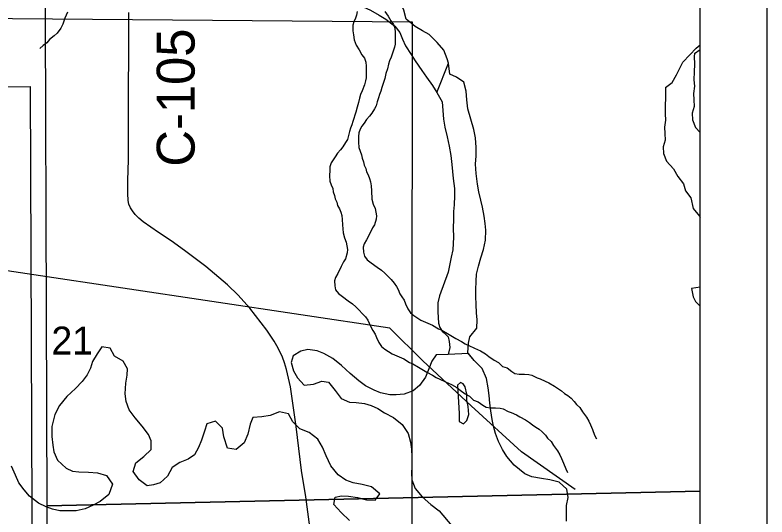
# Model space of a CAD drawing. Extents: x -21.1 to 50.3, y -4.9 to 22.1.
# Drawn here: x 7.873 to 9, y 19.397 to 20.149 of the extents above; entities that cross this region are included whole.
import ezdxf

# ---------------------------------------------------------------- set-up
doc = ezdxf.new("R2010")
doc.units = 0
for name, color, linetype in [('GM_X_Corporation', 7, 'Continuous'), ('GM_X_County', 7, 'Continuous'), ('GM_X_County_Road', 7, 'Continuous'), ('GM_X_County_Road_Text', 7, 'Continuous'), ('GM_X_Major_Lake', 7, 'Continuous'), ('GM_X_Major_River', 7, 'Continuous'), ('GM_X_Minor_Lake', 7, 'Continuous'), ('GM_X_Minor_River', 7, 'Continuous'), ('GM_X_Rail_Line', 7, 'Continuous'), ('GM_X_Rail_Line_Text', 7, 'Continuous'), ('GM_X_Section', 7, 'Continuous'), ('GM_X_Section_Text', 7, 'Continuous'), ('SH_Cut_Line', 7, 'Continuous'), ('SH_Data', 7, 'Continuous')]:
    doc.layers.add(name, color=color, linetype=linetype)

msp = doc.modelspace()

# ---------------------------------------------------------------- linework, layer by layer
at = {"layer": 'GM_X_Corporation'}
for points in [[(8.9, 19.4361), (8.9, 20.4335), (7.9174, 20.4345), (7.921, 19.4142)], [(8.9, 18.4235), (8.9, 19.4361), (7.921, 19.4142), (7.9213, 18.4125)]]:
    msp.add_lwpolyline(points, close=True, dxfattribs=at)
at = {"layer": 'GM_X_County'}
msp.add_lwpolyline([(8.9, 14.7464), (8.9, 20.9), (2.1, 20.9), (2.1, 14.1), (8.8932, 14.1)], dxfattribs=at)
at = {"layer": 'GM_X_County_Road'}
for points in [[(8.1314, 19.7933), (8.1274, 19.7963), (8.1071, 19.811), (8.0884, 19.8235), (8.0653, 19.8397), (8.059, 19.8451), (8.0534, 19.8506), (8.0492, 19.8558), (8.0462, 19.8607), (8.0441, 19.8661), (8.0427, 19.8714), (8.0422, 19.8821), (8.0424, 19.9016), (8.0436, 19.9326), (8.0435, 19.9698), (8.0436, 20.0442), (8.0438, 20.0845), (8.044, 20.1529)], [(8.3195, 19.349), (8.3092, 19.4276), (8.3027, 19.4671), (8.2945, 19.5327), (8.2863, 19.5921), (8.2802, 19.6185), (8.2773, 19.6283), (8.2741, 19.6369), (8.2674, 19.6504), (8.2615, 19.6608), (8.2506, 19.6772), (8.2254, 19.7101), (8.2076, 19.7294), (8.1918, 19.7449), (8.1595, 19.7726), (8.1314, 19.7933)]]:
    msp.add_lwpolyline(points, dxfattribs=at)
at = {"layer": 'GM_X_Major_Lake'}
msp.add_line((8.5527, 19.6423), (8.5221, 19.6409), dxfattribs=at)
for points in [[(8.5227, 20.0774), (8.521, 20.0837), (8.5157, 20.0966), (8.5059, 20.1084), (8.4938, 20.1201), (8.4839, 20.1258), (8.4729, 20.1323), (8.4593, 20.1429), (8.4559, 20.1565), (8.4506, 20.1694), (8.4422, 20.1797), (8.4328, 20.188), (8.4191, 20.1975), (8.4066, 20.207), (8.3945, 20.2096), (8.3846, 20.199), (8.371, 20.1945), (8.3721, 20.1827)], [(8.2884, 20.1903), (8.2997, 20.1823), (8.3134, 20.1774), (8.3262, 20.174), (8.3357, 20.1725), (8.3456, 20.1702), (8.3562, 20.1683), (8.3676, 20.1671), (8.3816, 20.1652), (8.3949, 20.1615), (8.4058, 20.1565), (8.4191, 20.1489), (8.429, 20.1429), (8.4426, 20.1326), (8.4498, 20.1232), (8.454, 20.1133), (8.4585, 20.1031), (8.4668, 20.0902), (8.4729, 20.0807), (8.4831, 20.0663), (8.4899, 20.0564), (8.499, 20.0435), (8.5055, 20.0333)], [(8.6997, 19.3908), (8.6995, 19.4003), (8.6995, 19.4144), (8.7023, 19.4266), (8.7001, 19.439), (8.6889, 19.4494), (8.6748, 19.4532), (8.6622, 19.4548), (8.6478, 19.4575), (8.6374, 19.4622), (8.6212, 19.4747), (8.6103, 19.4877), (8.6036, 19.4982), (8.5976, 19.5106), (8.5932, 19.5222), (8.5903, 19.5332), (8.5882, 19.5434), (8.5864, 19.5562), (8.5849, 19.568), (8.5839, 19.5793), (8.5825, 19.5907), (8.5799, 19.6047), (8.5731, 19.6197), (8.5615, 19.6319), (8.5517, 19.6434), (8.5529, 19.6575), (8.5546, 19.6674), (8.5653, 19.6802), (8.5658, 19.6927), (8.5648, 19.7033), (8.5641, 19.7155), (8.5638, 19.7276), (8.564, 19.7378), (8.5644, 19.7508), (8.5649, 19.761), (8.5677, 19.7732), (8.5712, 19.7858), (8.5751, 19.7981), (8.5781, 19.8122), (8.5789, 19.827), (8.5779, 19.8372), (8.5762, 19.8478), (8.5736, 19.8614), (8.5715, 19.872), (8.5685, 19.8844), (8.5664, 19.8958), (8.5645, 19.912), (8.5634, 19.926), (8.5642, 19.9386), (8.5643, 19.9511), (8.5632, 19.9651), (8.5607, 19.978), (8.5561, 19.9934), (8.552, 20.0089), (8.5502, 20.0225), (8.5491, 20.0354), (8.5458, 20.0486), (8.535, 20.0563), (8.525, 20.0608), (8.5227, 20.0774)], [(8.5055, 20.0333), (8.5134, 20.0192)], [(8.5134, 20.0192), (8.5154, 19.9931), (8.5174, 19.9811), (8.5208, 19.9668), (8.5237, 19.9528), (8.5263, 19.9388), (8.5278, 19.9256), (8.5298, 19.9044), (8.5316, 19.8892), (8.5319, 19.8786), (8.5315, 19.8649), (8.5305, 19.8551), (8.5301, 19.8437), (8.53, 19.83), (8.5303, 19.8167), (8.5298, 19.8068), (8.5292, 19.7973), (8.5268, 19.7867), (8.5245, 19.7741), (8.5224, 19.7642)], [(8.5224, 19.7642), (8.5096, 19.7286), (8.5068, 19.7183), (8.5071, 19.7046), (8.5073, 19.6963), (8.5079, 19.6876), (8.51, 19.6812), (8.5135, 19.6759), (8.5162, 19.673)], [(8.5162, 19.673), (8.5224, 19.667), (8.5237, 19.6602), (8.525, 19.6512), (8.5221, 19.6409)], [(8.3743, 19.3919), (8.3618, 19.4041), (8.3512, 19.4162), (8.3531, 19.4272), (8.3626, 19.4291), (8.3732, 19.4283), (8.3865, 19.4264), (8.4001, 19.423), (8.413, 19.4226), (8.4198, 19.4321), (8.4077, 19.4427), (8.3937, 19.4458), (8.3801, 19.4484), (8.3691, 19.4526), (8.3573, 19.4606), (8.3467, 19.4738), (8.3395, 19.489), (8.3342, 19.5019), (8.327, 19.5137), (8.3141, 19.5239), (8.3001, 19.5296), (8.2895, 19.5398), (8.2831, 19.552), (8.2694, 19.5546), (8.2558, 19.5493), (8.2433, 19.5474), (8.2296, 19.5466), (8.2258, 19.5364), (8.222, 19.5216), (8.2167, 19.5083), (8.2046, 19.4985), (8.1917, 19.5004), (8.1864, 19.5174), (8.1841, 19.5303), (8.1735, 19.5409), (8.161, 19.5368), (8.1572, 19.5258), (8.1527, 19.5125), (8.1485, 19.5015), (8.1424, 19.4905), (8.1326, 19.4837), (8.1204, 19.4791), (8.109, 19.4715), (8.1018, 19.4583), (8.0908, 19.4484), (8.081, 19.4457), (8.0715, 19.4442), (8.0594, 19.4529), (8.0503, 19.4655), (8.0545, 19.4784), (8.0662, 19.4878), (8.0776, 19.4985), (8.0776, 19.5114), (8.0734, 19.5208), (8.064, 19.5334), (8.0534, 19.5459), (8.0446, 19.5576), (8.0397, 19.5701), (8.0386, 19.5819), (8.0394, 19.5978), (8.0413, 19.6096), (8.042, 19.6194), (8.0352, 19.6308), (8.0223, 19.638), (8.0159, 19.6502), (8.0034, 19.6524), (7.9966, 19.6418), (7.9897, 19.6301), (7.9867, 19.6202), (7.9814, 19.6103), (7.9742, 19.6001), (7.9639, 19.5898), (7.951, 19.5777), (7.94, 19.5644), (7.9332, 19.5508), (7.9286, 19.533), (7.9283, 19.5178), (7.9298, 19.5049), (7.9317, 19.495), (7.937, 19.4825), (7.9498, 19.4704), (7.9597, 19.4662), (7.9692, 19.4651), (7.9836, 19.4647), (7.9968, 19.4636), (8.0105, 19.4594), (8.0192, 19.4465), (8.0139, 19.4309), (8.001, 19.4203)], [(8.5221, 19.6409), (8.5045, 19.6403), (8.498, 19.6309), (8.4935, 19.6191), (8.4882, 19.6066), (8.4795, 19.5941), (8.47, 19.5865), (8.4563, 19.5812), (8.4446, 19.5804), (8.4347, 19.5804), (8.4211, 19.5831), (8.4116, 19.5872), (8.3987, 19.5937), (8.3885, 19.6013), (8.3756, 19.6123), (8.3623, 19.6244), (8.3495, 19.6346), (8.3362, 19.6422), (8.326, 19.6464), (8.3123, 19.6483), (8.3017, 19.6456), (8.2899, 19.6388), (8.2873, 19.629), (8.2907, 19.6161), (8.2964, 19.6058), (8.3066, 19.5948), (8.3206, 19.5963), (8.3331, 19.6009), (8.343, 19.5994), (8.3532, 19.5869), (8.3619, 19.5747), (8.3744, 19.5694), (8.3847, 19.5687), (8.3972, 19.5671), (8.407, 19.5641), (8.4169, 19.5596), (8.4271, 19.5535), (8.4404, 19.5463), (8.4536, 19.5357), (8.4624, 19.5224), (8.4661, 19.5095), (8.4673, 19.4989), (8.468, 19.4871), (8.468, 19.4727), (8.4676, 19.4628), (8.468, 19.453), (8.4729, 19.4401), (8.4835, 19.4276), (8.4964, 19.4162), (8.5089, 19.4067), (8.5278, 19.384)], [(8.6997, 19.3908), (8.6995, 19.4003), (8.6995, 19.4144), (8.7023, 19.4266), (8.7001, 19.439), (8.6889, 19.4494), (8.6748, 19.4532), (8.6622, 19.4548), (8.6478, 19.4575), (8.6374, 19.4622), (8.6212, 19.4747), (8.6103, 19.4877), (8.6036, 19.4982), (8.5976, 19.5106), (8.5932, 19.5222), (8.5903, 19.5332), (8.5882, 19.5434), (8.5864, 19.5562), (8.5849, 19.568), (8.5839, 19.5793), (8.5825, 19.5907), (8.5799, 19.6047), (8.5731, 19.6197), (8.5615, 19.6319), (8.5527, 19.6423)], [(8.5387, 19.5521), (8.539, 19.5403), (8.5455, 19.5367), (8.5503, 19.5417), (8.5535, 19.5509), (8.5525, 19.563), (8.5504, 19.5725), (8.5505, 19.5812), (8.548, 19.5925), (8.5449, 19.597), (8.5407, 19.5988), (8.5362, 19.5949)], [(8.5362, 19.5949), (8.5387, 19.5521)], [(8.001, 19.4203), (7.9907, 19.415), (7.9786, 19.4097), (7.965, 19.4063), (7.9525, 19.4063), (7.9403, 19.4067), (7.9293, 19.4089), (7.9199, 19.4123), (7.9085, 19.418), (7.8952, 19.4283), (7.8869, 19.4381), (7.8793, 19.4484), (7.874, 19.4598), (7.8683, 19.4734)]]:
    msp.add_lwpolyline(points, dxfattribs=at)
at = {"layer": 'GM_X_Major_River'}
for points in [[(8.5227, 20.0774), (8.521, 20.0837), (8.5157, 20.0966), (8.5059, 20.1084), (8.4938, 20.1201), (8.4839, 20.1258), (8.4729, 20.1323), (8.4593, 20.1429), (8.4559, 20.1565), (8.4506, 20.1694), (8.4422, 20.1797), (8.4328, 20.188), (8.4191, 20.1975), (8.4066, 20.207), (8.3945, 20.2096), (8.3846, 20.199), (8.371, 20.1945), (8.3721, 20.1827)], [(8.2884, 20.1903), (8.2997, 20.1823), (8.3134, 20.1774), (8.3262, 20.174), (8.3357, 20.1725), (8.3456, 20.1702), (8.3562, 20.1683), (8.3676, 20.1671), (8.3816, 20.1652), (8.3949, 20.1615), (8.4058, 20.1565), (8.4191, 20.1489), (8.429, 20.1429), (8.4426, 20.1326), (8.4498, 20.1232), (8.454, 20.1133), (8.4585, 20.1031), (8.4668, 20.0902), (8.4729, 20.0807), (8.4831, 20.0663), (8.4899, 20.0564), (8.499, 20.0435), (8.5055, 20.0333)], [(8.5055, 20.0333), (8.5227, 20.0774)]]:
    msp.add_lwpolyline(points, dxfattribs=at)
at = {"layer": 'GM_X_Minor_Lake'}
msp.add_line((8.9, 19.7417), (8.887, 19.7397), dxfattribs=at)
msp.add_lwpolyline([(8.887, 19.7397), (8.8893, 19.7272), (8.8931, 19.72), (8.9, 19.7132)], dxfattribs=at)
at = {"layer": 'GM_X_Minor_River'}
msp.add_line((8.8913, 20.0915), (8.9, 20.0978), dxfattribs=at)
for points in [[(7.9519, 20.1536), (7.9482, 20.1448), (7.9448, 20.1357), (7.9422, 20.1296), (7.9365, 20.122), (7.932, 20.1181), (7.9248, 20.1128), (7.921, 20.1078), (7.9153, 20.1036), (7.9104, 20.099)], [(8.3859, 20.1548), (8.3851, 20.1491), (8.3837, 20.1446), (8.381, 20.1389), (8.3795, 20.1343), (8.3796, 20.1256), (8.3807, 20.1195), (8.3815, 20.1123), (8.3843, 20.1043), (8.3892, 20.0971), (8.3931, 20.0899), (8.3969, 20.0846), (8.3989, 20.0789), (8.3997, 20.0725), (8.3997, 20.0607), (8.3994, 20.0554), (8.3986, 20.0508), (8.3968, 20.0447), (8.3934, 20.0356), (8.3911, 20.0303), (8.3896, 20.0249), (8.3882, 20.0181), (8.3859, 20.0112), (8.3841, 20.0036), (8.3796, 19.9899), (8.3781, 19.9846), (8.3762, 19.9797), (8.3747, 19.9747), (8.3728, 19.9686), (8.3713, 19.9629), (8.3687, 19.9583), (8.3645, 19.9519), (8.3611, 19.9473), (8.3566, 19.9423), (8.3532, 19.937), (8.3498, 19.9324), (8.3472, 19.9278), (8.3453, 19.9221), (8.3449, 19.9168), (8.3446, 19.9084), (8.345, 19.9005), (8.347, 19.8948), (8.3493, 19.8895), (8.3501, 19.8845)], [(8.4275, 20.1548), (8.4325, 20.1476), (8.4364, 20.1404), (8.4402, 20.1351), (8.4422, 20.1295), (8.4429, 20.123), (8.443, 20.1112), (8.4427, 20.1059), (8.4419, 20.1013), (8.4401, 20.0953), (8.4367, 20.0861), (8.4344, 20.0808), (8.4329, 20.0755), (8.4314, 20.0686), (8.4292, 20.0618), (8.4273, 20.0542), (8.4228, 20.0405), (8.4214, 20.0351), (8.4195, 20.0302), (8.418, 20.0252), (8.4161, 20.0191), (8.4146, 20.0134), (8.412, 20.0089), (8.4078, 20.0024), (8.4044, 19.9978), (8.3999, 19.9928), (8.3965, 19.9875), (8.3931, 19.9829), (8.3905, 19.9784), (8.3886, 19.9726), (8.3882, 19.9673), (8.3879, 19.959), (8.3883, 19.951), (8.3903, 19.9453), (8.3926, 19.94), (8.3934, 19.9351)], [(8.848, 20.0409), (8.858, 20.0482), (8.8644, 20.0596), (8.8742, 20.0786), (8.8843, 20.0897), (8.8941, 20.0996), (8.9, 20.1045)], [(8.8913, 20.0915), (8.8911, 20.0873), (8.8912, 20.0759), (8.8909, 20.0641), (8.8905, 20.052), (8.8914, 20.0425), (8.8899, 20.0319), (8.8903, 20.0224), (8.8908, 20.0125), (8.8878, 20.0022), (8.8882, 19.9924), (8.8928, 19.981), (8.9, 19.9734)], [(8.848, 20.0409), (8.8478, 20.0368), (8.8479, 20.0254), (8.8476, 20.0136), (8.8473, 20.0015), (8.8481, 19.992), (8.8466, 19.9814), (8.847, 19.9719), (8.8475, 19.962), (8.8445, 19.9517), (8.8449, 19.9419), (8.8495, 19.9305), (8.8602, 19.9191), (8.8663, 19.9074), (8.8747, 19.8964), (8.8778, 19.8858), (8.8859, 19.8756), (8.8894, 19.8596), (8.8989, 19.8479), (8.9, 19.8461)], [(8.3934, 19.9351), (8.3953, 19.9294), (8.3965, 19.9244), (8.3988, 19.9195), (8.4, 19.9146), (8.4026, 19.9097), (8.4046, 19.9043), (8.4061, 19.8994), (8.4069, 19.8933), (8.4073, 19.8857), (8.4082, 19.8736), (8.4101, 19.866), (8.4128, 19.8596), (8.414, 19.8539), (8.4148, 19.8486), (8.4144, 19.8436), (8.4118, 19.8349), (8.4088, 19.8303), (8.4054, 19.8231), (8.4001, 19.8124), (8.3967, 19.8067), (8.3952, 19.8017), (8.3957, 19.7941), (8.3968, 19.7881), (8.4011, 19.7828), (8.4072, 19.7782), (8.416, 19.7718), (8.4225, 19.7669), (8.4274, 19.7628), (8.4324, 19.7575), (8.437, 19.7529), (8.4416, 19.7477), (8.4451, 19.7427), (8.4474, 19.7382), (8.4501, 19.7317), (8.4528, 19.7272), (8.4562, 19.7219), (8.4585, 19.7166), (8.462, 19.7094), (8.4658, 19.7033), (8.4708, 19.6992), (8.4815, 19.692), (8.4991, 19.6849), (8.5078, 19.6793), (8.5128, 19.6774), (8.5212, 19.6721), (8.5262, 19.6691), (8.5338, 19.6646), (8.5422, 19.6601), (8.5479, 19.6567), (8.5533, 19.6544), (8.5617, 19.6503), (8.5708, 19.6462), (8.5785, 19.6417), (8.5834, 19.6379), (8.5911, 19.6322), (8.5976, 19.6288), (8.6037, 19.6228), (8.6106, 19.6206), (8.6178, 19.6153), (8.6224, 19.6123), (8.6289, 19.6112), (8.6365, 19.6112), (8.6433, 19.6109), (8.6479, 19.6098), (8.6556, 19.6056), (8.6601, 19.6041), (8.6678, 19.6007), (8.6731, 19.5981), (8.6815, 19.5932), (8.6876, 19.5895), (8.6922, 19.5861), (8.6968, 19.5823), (8.7018, 19.5793), (8.7064, 19.5755), (8.7113, 19.5702), (8.7144, 19.5657), (8.7198, 19.5611), (8.7236, 19.5547), (8.7297, 19.5471), (8.7332, 19.5411), (8.7355, 19.5354), (8.7386, 19.5282), (8.7417, 19.5199), (8.7444, 19.5145)], [(8.3501, 19.8845), (8.352, 19.8789), (8.3532, 19.8739), (8.3555, 19.869), (8.3567, 19.8641), (8.3594, 19.8591), (8.3613, 19.8538), (8.3628, 19.8489), (8.3636, 19.8428), (8.3641, 19.8352), (8.3649, 19.8231), (8.3668, 19.8155), (8.3695, 19.8091), (8.3707, 19.8034), (8.3715, 19.798), (8.3711, 19.7931), (8.3685, 19.7843), (8.3655, 19.7798), (8.3621, 19.7725), (8.3568, 19.7619), (8.3535, 19.7562), (8.352, 19.7512), (8.3524, 19.7436), (8.3536, 19.7375), (8.3578, 19.7322), (8.3639, 19.7277), (8.3727, 19.7213), (8.3792, 19.7164), (8.3841, 19.7123), (8.3891, 19.707), (8.3937, 19.7024), (8.3983, 19.6971), (8.4018, 19.6922), (8.4041, 19.6877), (8.4068, 19.6812), (8.4095, 19.6767), (8.4129, 19.6714), (8.4152, 19.6661), (8.4187, 19.6589), (8.4225, 19.6528), (8.4275, 19.6487), (8.4382, 19.6415), (8.4558, 19.6344), (8.4645, 19.6287), (8.4695, 19.6269), (8.4779, 19.6216), (8.4829, 19.6186), (8.4905, 19.6141), (8.4989, 19.6096), (8.5046, 19.6062), (8.51, 19.6039), (8.5184, 19.5998), (8.5275, 19.5957), (8.5352, 19.5911), (8.5401, 19.5874), (8.5478, 19.5817), (8.5543, 19.5783), (8.5604, 19.5723), (8.5673, 19.57), (8.5745, 19.5648), (8.5791, 19.5618), (8.5856, 19.5607), (8.5932, 19.5607), (8.6001, 19.5603), (8.6046, 19.5592), (8.6123, 19.5551), (8.6168, 19.5536), (8.6245, 19.5502), (8.6298, 19.5476), (8.6382, 19.5427), (8.6443, 19.5389), (8.6489, 19.5355), (8.6535, 19.5318), (8.6585, 19.5288), (8.6631, 19.525), (8.668, 19.5197), (8.6711, 19.5152), (8.6765, 19.5106), (8.6803, 19.5042), (8.6864, 19.4966), (8.6899, 19.4906), (8.6922, 19.4849), (8.6953, 19.4777), (8.6984, 19.4693), (8.7011, 19.464)]]:
    msp.add_lwpolyline(points, dxfattribs=at)
at = {"layer": 'GM_X_Rail_Line'}
msp.add_lwpolyline([(8.7124, 19.4385), (8.6321, 19.4947), (8.5569, 19.5639), (8.4846, 19.6311), (8.4351, 19.6802), (7.7677, 19.7799), (6.96, 19.8904), (6.0946, 20.0033), (6.0001, 20.0188), (5.9524, 20.041), (5.9167, 20.0621), (5.889, 20.0852), (5.8514, 20.1183), (5.4907, 20.4538), (5.1767, 20.7457), (5.0416, 20.8632), (4.985, 20.8984), (4.9816, 20.9)], dxfattribs=at)
at = {"layer": 'GM_X_Rail_Line_Text'}
msp.add_lwpolyline([(8.9, 16.4052), (8.9, 20.435)], dxfattribs=at)
at = {"layer": 'GM_X_Section'}
for points in [[(7.45, 20.1475), (8.4684, 20.1389), (8.4672, 19.1359), (7.4585, 19.1422)], [(6.8808, 20.0321), (7.8962, 20.042), (7.9, 19.0262), (7.8314, 19.0252), (6.8877, 19.0133)]]:
    msp.add_lwpolyline(points, close=True, dxfattribs=at)
at = {"layer": 'SH_Cut_Line'}
msp.add_lwpolyline([(8.9, 16.4052), (8.9, 20.9), (2.1, 20.9)], dxfattribs=at)
at = {"layer": 'SH_Data'}
msp.add_line((9, 21), (9, 14), dxfattribs=at)

# ---------------------------------------------------------------- texts
at = {"layer": 'GM_X_County_Road_Text'}
msp.add_text('C-105', height=0.05682, rotation=90, dxfattribs=at).set_placement((8.1425, 19.9221))
at = {"layer": 'GM_X_Section_Text'}
msp.add_text('21', height=0.04186, rotation=0, dxfattribs=at).set_placement((7.9279, 19.6407))

doc.saveas('drawing.dxf')
